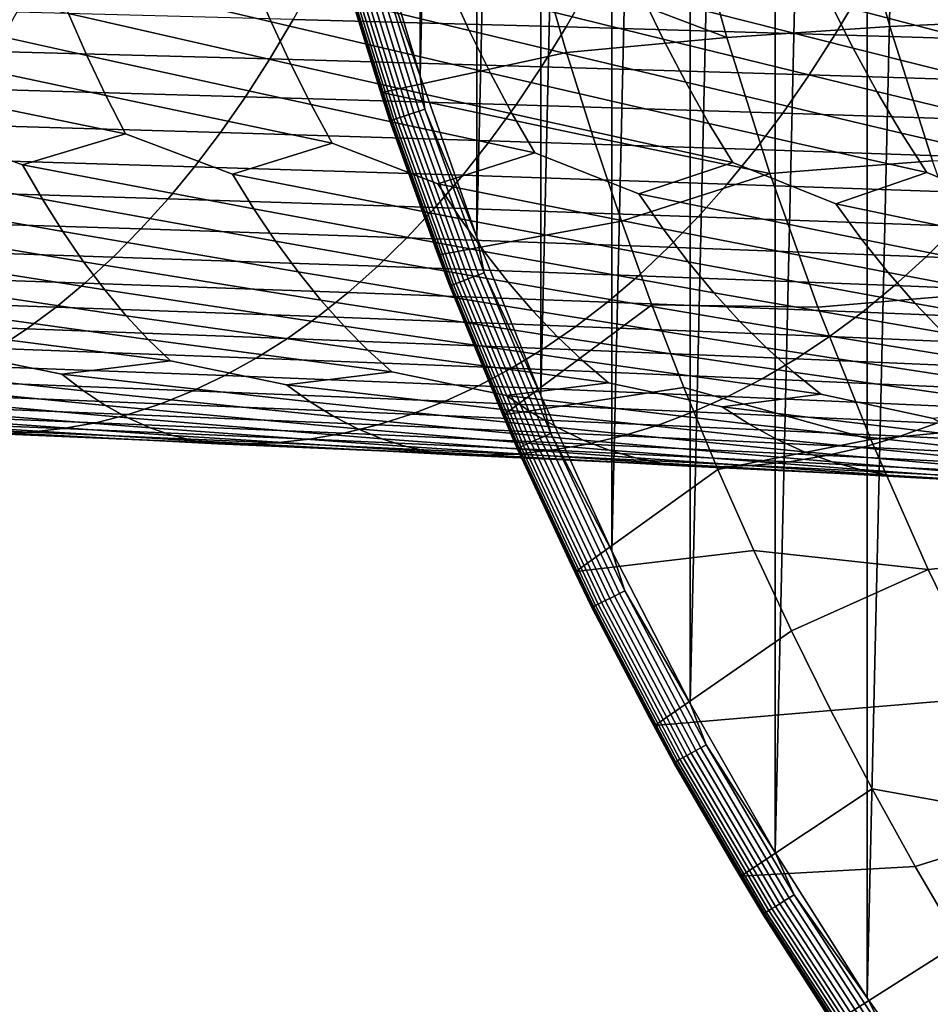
# Model space of a CAD drawing. Header units: metres. Extents: x -240 to 45, y -77 to 27.
# Tile 619 of 656: x -29.12 to -22.74, y -14.64 to -7.75. Entities that reach past the tile are written whole.
import ezdxf

# ---------------------------------------------------------------- set-up
doc = ezdxf.new("R2010")
doc.units = ezdxf.units.M
doc.layers.add('solid_102011X2', color=7, linetype='CONTINUOUS')

msp = doc.modelspace()

# ---------------------------------------------------------------- linework, layer by layer
at = {"layer": 'solid_102011X2'}
for points in [[(-23.185932, -14.595498), (-23.187206, 14.59363), (-22.49612, 15.583983)], [(-22.494719, -15.585827), (-23.185932, -14.595498), (-22.49612, 15.583983)], [(-23.829836, -13.577959), (-23.831001, 13.576034), (-23.187206, 14.59363)], [(-23.185932, -14.595498), (-23.829836, -13.577959), (-23.187206, 14.59363)], [(-24.425602, -12.535189), (-24.426693, 12.53317), (-23.831001, 13.576034)], [(-23.829836, -13.577959), (-24.425602, -12.535189), (-23.831001, 13.576034)], [(-24.972645, -11.468924), (-24.973673, 11.466785), (-24.426693, 12.53317)], [(-24.425602, -12.535189), (-24.972645, -11.468924), (-24.426693, 12.53317)], [(-25.470278, -10.380802), (-25.471231, 10.378536), (-24.973673, 11.466785)], [(-24.972645, -11.468924), (-25.470278, -10.380802), (-24.973673, 11.466785)], [(-25.917702, -9.272405), (-25.918556, 9.270028), (-25.471231, 10.378536)], [(-25.470278, -10.380802), (-25.917702, -9.272405), (-25.471231, 10.378536)], [(-26.31403, -8.145957), (-26.314775, 8.143556), (-25.918556, 9.270028)], [(-25.917702, -9.272405), (-26.31403, -8.145957), (-25.918556, 9.270028)], [(-26.31403, -8.145957), (-26.65851, -7.004326), (-26.314775, 8.143556)], [(-24.169434, -7.87566, 9.8256), (-24.436499, -6.915063, 9.885546), (-25.620743, -6.782533, 5.582689), (-25.462189, -7.38341, 5.548141)], [(-21.870066, -7.745353, 18.352743), (-22.13117, -6.800455, 18.41378), (-23.290596, -6.845491, 14.167689), (-23.027502, -7.796633, 14.107242)], [(-23.290596, -6.845491, 14.167689), (-24.436499, -6.915063, 9.885546), (-24.169434, -7.87566, 9.8256), (-23.027502, -7.796633, 14.107242)], [(-26.643032, -7.213474, 0.00292), (-26.65851, -7.004326), (-26.31403, -8.145957)], [(-29.017458, -7.082744, 343.443695), (-27.490795, -7.456687, 342.497528), (-27.357929, -7.765037, 342.779694), (-28.898746, -7.400489, 343.716125)], [(-26.942526, -7.09407, 0.337265), (-26.596615, -8.239532, 0.337265), (-26.582926, -8.25864, 0.37566), (-26.931639, -7.106063, 0.376527)], [(-26.891285, -7.284413, 0.294933), (-26.596615, -8.239532, 0.337265), (-26.942526, -7.09407, 0.337265)], [(-27.618288, -7.136548, 342.226807), (-26.112925, -7.514494, 341.243134), (-25.971035, -7.825218, 341.523407), (-27.490795, -7.456687, 342.497528)], [(-26.931639, -7.106063, 0.376527), (-26.582926, -8.25864, 0.37566), (-25.290306, -7.98005, 5.510688), (-25.462189, -7.38341, 5.548141)], [(-26.682894, -7.224864, 0.011772), (-26.321024, -8.389394, 0.011772), (-26.358742, -8.402085, 0.026379), (-26.721157, -7.235798, 0.026379)], [(-26.643032, -7.213474, 0.00292), (-26.281733, -8.376172, 0.00292), (-26.321024, -8.389394, 0.011772), (-26.682894, -7.224864, 0.011772)], [(-26.643032, -7.213474, 0.00292), (-26.31403, -8.145957), (-26.281733, -8.376172, 0.00292)], [(-26.249065, -7.191888, 340.974274), (-24.763971, -7.573843, 339.953339), (-24.613222, -7.88701, 340.231567), (-26.112925, -7.514494, 341.243134)], [(-26.88772, -7.283394, 0.252703), (-26.522928, -8.457332, 0.252703), (-26.526443, -8.458514, 0.294933), (-26.891285, -7.284413, 0.294933)], [(-26.891285, -7.284413, 0.294933), (-26.526443, -8.458514, 0.294933), (-26.596615, -8.239532, 0.337265)], [(-26.878466, -7.28075, 0.211418), (-26.513807, -8.454263, 0.211418), (-26.522928, -8.457332, 0.252703), (-26.88772, -7.283394, 0.252703)], [(-26.86371, -7.276533, 0.171901), (-26.499262, -8.449368, 0.171901), (-26.513807, -8.454263, 0.211418), (-26.878466, -7.28075, 0.211418)], [(-26.843744, -7.270828, 0.134942), (-26.479582, -8.442746, 0.134942), (-26.499262, -8.449368, 0.171901), (-26.86371, -7.276533, 0.171901)], [(-26.81897, -7.263749, 0.101279), (-26.45516, -8.434528, 0.101279), (-26.479582, -8.442746, 0.134942), (-26.843744, -7.270828, 0.134942)], [(-26.789881, -7.255437, 0.071584), (-26.426487, -8.42488, 0.071584), (-26.45516, -8.434528, 0.101279), (-26.81897, -7.263749, 0.101279)], [(-26.757059, -7.246058, 0.04645), (-26.394131, -8.413993, 0.04645), (-26.426487, -8.42488, 0.071584), (-26.789881, -7.255437, 0.071584)], [(-26.721157, -7.235798, 0.026379), (-26.358742, -8.402085, 0.026379), (-26.394131, -8.413993, 0.04645), (-26.757059, -7.246058, 0.04645)], [(-24.9086, -7.248699, 339.686401), (-23.443342, -7.634667, 338.628845), (-23.283876, -7.950342, 338.904938), (-24.763971, -7.573843, 339.953339)], [(-30.337965, -7.345967, 344.898621), (-28.775038, -7.706536, 344.000122), (-28.646557, -8.000411, 344.295197), (-30.223516, -7.649786, 345.184265)], [(-23.596325, -7.306917, 338.363983), (-22.151014, -7.696898, 337.270844), (-21.982958, -8.015144, 337.544678), (-23.443342, -7.634667, 338.628845)], [(-28.898746, -7.400489, 343.716125), (-27.357929, -7.765037, 342.779694), (-27.219925, -8.061119, 343.072937), (-28.775038, -7.706536, 344.000122)], [(-24.169434, -7.87566, 9.8256), (-25.462189, -7.38341, 5.548141), (-25.290306, -7.98005, 5.510688)], [(-27.490795, -7.456687, 342.497528), (-25.971035, -7.825218, 341.523407), (-25.823647, -8.123578, 341.814606), (-27.357929, -7.765037, 342.779694)], [(-27.04476, -7.45898, 361.332916), (-27.203213, -7.747744, 361.079895), (-25.293901, -7.800593, 359.90329), (-25.12818, -7.509861, 360.154175)], [(-25.12818, -7.509861, 360.154175), (-25.293901, -7.800593, 359.90329), (-23.411959, -7.855405, 358.682068), (-23.238867, -7.56263, 358.930664)], [(-26.112925, -7.514494, 341.243134), (-24.613222, -7.88701, 340.231567), (-24.456615, -8.187714, 340.52066), (-25.971035, -7.825218, 341.523407)], [(-24.763971, -7.573843, 339.953339), (-23.283876, -7.950342, 338.904938), (-23.1182, -8.253453, 339.191803), (-24.613222, -7.88701, 340.231567)], [(-23.238867, -7.56263, 358.930664), (-23.411959, -7.855405, 358.682068), (-21.559471, -7.912143, 357.416595), (-21.378948, -7.617255, 357.66272)], [(-23.443342, -7.634667, 338.628845), (-21.982958, -8.015144, 337.544678), (-21.80835, -8.320724, 337.829193), (-23.283876, -7.950342, 338.904938)], [(-30.223516, -7.649786, 345.184265), (-28.646557, -8.000411, 344.295197), (-28.513533, -8.281661, 344.600922), (-30.104658, -7.941526, 345.481049)], [(-29.137815, -7.696891, 362.211639), (-29.294773, -7.971868, 361.947174), (-27.367569, -8.024536, 360.817474), (-27.203213, -7.747744, 361.079895)], [(-28.775038, -7.706536, 344.000122), (-27.219925, -8.061119, 343.072937), (-27.07703, -8.344479, 343.376709), (-28.646557, -8.000411, 344.295197)], [(-27.203213, -7.747744, 361.079895), (-27.367569, -8.024536, 360.817474), (-25.465797, -8.079272, 359.643066), (-25.293901, -7.800593, 359.90329)], [(-27.357929, -7.765037, 342.779694), (-25.823647, -8.123578, 341.814606), (-25.671017, -8.409113, 342.116333), (-27.219925, -8.061119, 343.072937)], [(-21.575144, -8.679663, 18.283802), (-21.870066, -7.745353, 18.352743), (-23.027502, -7.796633, 14.107242), (-22.730328, -8.737111, 14.038965)], [(-25.971035, -7.825218, 341.523407), (-24.456615, -8.187714, 340.52066), (-24.294422, -8.47549, 340.82019), (-25.823647, -8.123578, 341.814606)], [(-25.293901, -7.800593, 359.90329), (-25.465797, -8.079272, 359.643066), (-23.591497, -8.136041, 358.424255), (-23.411959, -7.855405, 358.682068)], [(-23.027502, -7.796633, 14.107242), (-24.169434, -7.87566, 9.8256), (-23.867777, -8.825402, 9.75789), (-22.730328, -8.737111, 14.038965)], [(-23.867777, -8.825402, 9.75789), (-24.169434, -7.87566, 9.8256), (-25.290306, -7.98005, 5.510688), (-25.10503, -8.572639, 5.470317)], [(-24.613222, -7.88701, 340.231567), (-23.1182, -8.253453, 339.191803), (-22.946602, -8.543532, 339.489014), (-24.456615, -8.187714, 340.52066)], [(-23.411959, -7.855405, 358.682068), (-23.591497, -8.136041, 358.424255), (-21.746716, -8.194806, 357.161316), (-21.559471, -7.912143, 357.416595)], [(-30.104658, -7.941526, 345.481049), (-28.513533, -8.281661, 344.600922), (-28.376223, -8.549868, 344.91684), (-29.981607, -8.220737, 345.788544)], [(-29.294773, -7.971868, 361.947174), (-29.457111, -8.234537, 361.673676), (-27.53756, -8.288939, 360.546051), (-27.367569, -8.024536, 360.817474)], [(-26.582926, -8.25864, 0.37566), (-25.10503, -8.572639, 5.470317), (-25.290306, -7.98005, 5.510688)], [(-23.283876, -7.950342, 338.904938), (-21.80835, -8.320724, 337.829193), (-21.627485, -8.613165, 338.123962), (-23.1182, -8.253453, 339.191803)], [(-28.646557, -8.000411, 344.295197), (-27.07703, -8.344479, 343.376709), (-26.929512, -8.614693, 343.690613), (-28.513533, -8.281661, 344.600922)], [(-27.367569, -8.024536, 360.817474), (-27.53756, -8.288939, 360.546051), (-25.643585, -8.345478, 359.373932), (-25.465797, -8.079272, 359.643066)], [(-27.219925, -8.061119, 343.072937), (-25.671017, -8.409113, 342.116333), (-25.513432, -8.6814, 342.42807), (-27.07703, -8.344479, 343.376709)], [(-25.823647, -8.123578, 341.814606), (-24.294422, -8.47549, 340.82019), (-24.126945, -8.749912, 341.129639), (-25.671017, -8.409113, 342.116333)], [(-25.465797, -8.079272, 359.643066), (-25.643585, -8.345478, 359.373932), (-23.777189, -8.404116, 358.157562), (-23.591497, -8.136041, 358.424255)], [(-26.281733, -8.376172, 0.00292), (-26.31403, -8.145957), (-25.917702, -9.272405)], [(-24.456615, -8.187714, 340.52066), (-22.946602, -8.543532, 339.489014), (-22.769394, -8.820149, 339.796082), (-24.294422, -8.47549, 340.82019)], [(-23.591497, -8.136041, 358.424255), (-23.777189, -8.404116, 358.157562), (-21.940382, -8.464816, 356.897278), (-21.746716, -8.194806, 357.161316)], [(-29.981607, -8.220737, 345.788544), (-28.376223, -8.549868, 344.91684), (-29.09642, -8.76676, 345.939362), (-29.854603, -8.487003, 346.106262)], [(-29.457111, -8.234537, 361.673676), (-29.624596, -8.484488, 361.391479), (-27.712938, -8.540539, 360.266052), (-27.53756, -8.288939, 360.546051)], [(-26.596615, -8.239532, 0.337265), (-26.199696, -9.36826, 0.337265), (-26.18194, -9.395483, 0.374626), (-26.582926, -8.25864, 0.37566)], [(-26.526443, -8.458514, 0.294933), (-26.199696, -9.36826, 0.337265), (-26.596615, -8.239532, 0.337265)], [(-26.582926, -8.25864, 0.37566), (-26.18194, -9.395483, 0.374626), (-24.906425, -9.160857, 5.427042), (-25.10503, -8.572639, 5.470317)], [(-23.1182, -8.253453, 339.191803), (-21.627485, -8.613165, 338.123962), (-21.440693, -8.892034, 338.428528), (-22.946602, -8.543532, 339.489014)], [(-28.513533, -8.281661, 344.600922), (-26.929512, -8.614693, 343.690613), (-27.628483, -8.831972, 344.738922), (-28.376223, -8.549868, 344.91684)], [(-27.53756, -8.288939, 360.546051), (-27.712938, -8.540539, 360.266052), (-25.827009, -8.598793, 359.096283), (-25.643585, -8.345478, 359.373932)], [(-27.07703, -8.344479, 343.376709), (-25.513432, -8.6814, 342.42807), (-26.191572, -8.899156, 343.502106), (-26.929512, -8.614693, 343.690613)], [(-26.358742, -8.402085, 0.026379), (-25.94297, -9.550392, 0.026379), (-25.977776, -9.56392, 0.04645), (-26.394131, -8.413993, 0.04645)], [(-26.321024, -8.389394, 0.011772), (-25.905878, -9.535975, 0.011772), (-25.94297, -9.550392, 0.026379), (-26.358742, -8.402085, 0.026379)], [(-26.281733, -8.376172, 0.00292), (-25.867235, -9.520956, 0.00292), (-25.905878, -9.535975, 0.011772), (-26.321024, -8.389394, 0.011772)], [(-26.281733, -8.376172, 0.00292), (-25.917702, -9.272405), (-25.867235, -9.520956, 0.00292)], [(-25.643585, -8.345478, 359.373932), (-25.827009, -8.598793, 359.096283), (-23.968767, -8.659209, 357.882477), (-23.777189, -8.404116, 358.157562)], [(-23.777189, -8.404116, 358.157562), (-23.968767, -8.659209, 357.882477), (-22.140182, -8.721751, 356.624908), (-21.940382, -8.464816, 356.897278)], [(-26.522928, -8.457332, 0.252703), (-26.104441, -9.613152, 0.252703), (-26.107897, -9.614495, 0.294933), (-26.526443, -8.458514, 0.294933)], [(-26.526443, -8.458514, 0.294933), (-26.107897, -9.614495, 0.294933), (-26.199696, -9.36826, 0.337265)], [(-26.513807, -8.454263, 0.211418), (-26.09547, -9.609665, 0.211418), (-26.104441, -9.613152, 0.252703), (-26.522928, -8.457332, 0.252703)], [(-26.499262, -8.449368, 0.171901), (-26.081163, -9.604105, 0.171901), (-26.09547, -9.609665, 0.211418), (-26.513807, -8.454263, 0.211418)], [(-26.479582, -8.442746, 0.134942), (-26.06181, -9.596582, 0.134942), (-26.081163, -9.604105, 0.171901), (-26.499262, -8.449368, 0.171901)], [(-26.45516, -8.434528, 0.101279), (-26.037794, -9.587248, 0.101279), (-26.06181, -9.596582, 0.134942), (-26.479582, -8.442746, 0.134942)], [(-26.426487, -8.42488, 0.071584), (-26.009594, -9.576287, 0.071584), (-26.037794, -9.587248, 0.101279), (-26.45516, -8.434528, 0.101279)], [(-26.394131, -8.413993, 0.04645), (-25.977776, -9.56392, 0.04645), (-26.009594, -9.576287, 0.071584), (-26.426487, -8.42488, 0.071584)], [(-25.671017, -8.409113, 342.116333), (-24.126945, -8.749912, 341.129639), (-24.784706, -8.968231, 342.22937), (-25.513432, -8.6814, 342.42807)], [(-29.854603, -8.487003, 346.106262), (-29.09642, -8.76676, 345.939362), (-28.957891, -9.006642, 346.275452), (-30.596312, -8.703597, 347.102966)], [(-29.624596, -8.484488, 361.391479), (-29.796965, -8.721327, 361.101105), (-27.893433, -8.778942, 359.977875), (-27.712938, -8.540539, 360.266052)], [(-27.712938, -8.540539, 360.266052), (-27.893433, -8.778942, 359.977875), (-26.015781, -8.83882, 358.810547), (-25.827009, -8.598793, 359.096283)], [(-24.294422, -8.47549, 340.82019), (-22.769394, -8.820149, 339.796082), (-23.406948, -9.039119, 340.921234), (-24.126945, -8.749912, 341.129639)], [(-22.946602, -8.543532, 339.489014), (-21.440693, -8.892034, 338.428528), (-22.05792, -9.111739, 339.578644), (-22.769394, -8.820149, 339.796082)], [(-28.376223, -8.549868, 344.91684), (-27.628483, -8.831972, 344.738922), (-27.479113, -9.073605, 345.072998), (-29.09642, -8.76676, 345.939362)], [(-25.827009, -8.598793, 359.096283), (-26.015781, -8.83882, 358.810547), (-24.165932, -8.900923, 357.599365), (-23.968767, -8.659209, 357.882477)], [(-23.867777, -8.825402, 9.75789), (-25.10503, -8.572639, 5.470317), (-24.906425, -9.160857, 5.427042)], [(-26.929512, -8.614693, 343.690613), (-26.191572, -8.899156, 343.502106), (-26.031475, -9.142599, 343.833984), (-27.628483, -8.831972, 344.738922)], [(-25.513432, -8.6814, 342.42807), (-24.784706, -8.968231, 342.22937), (-24.614035, -9.213544, 342.558929), (-26.191572, -8.899156, 343.502106)], [(-23.968767, -8.659209, 357.882477), (-24.165932, -8.900923, 357.599365), (-22.345812, -8.965209, 356.344574), (-22.140182, -8.721751, 356.624908)], [(-30.596312, -8.703597, 347.102966), (-28.957891, -9.006642, 346.275452), (-28.815886, -9.232399, 346.620087), (-30.468683, -8.941792, 347.440826)], [(-29.796965, -8.721327, 361.101105), (-29.973953, -8.944701, 360.802948), (-28.078762, -9.00379, 359.682007), (-27.893433, -8.778942, 359.977875)], [(-24.126945, -8.749912, 341.129639), (-23.406948, -9.039119, 340.921234), (-23.225885, -9.286357, 341.248352), (-24.784706, -8.968231, 342.22937)], [(-22.730328, -8.737111, 14.038965), (-23.867777, -8.825402, 9.75789), (-23.531857, -9.762967, 9.682488), (-22.399393, -9.665625, 13.962932)], [(-29.09642, -8.76676, 345.939362), (-27.479113, -9.073605, 345.072998), (-27.325985, -9.301004, 345.415588), (-28.957891, -9.006642, 346.275452)], [(-27.893433, -8.778942, 359.977875), (-28.078762, -9.00379, 359.682007), (-26.209612, -9.065201, 358.517151), (-26.015781, -8.83882, 358.810547)], [(-27.628483, -8.831972, 344.738922), (-26.031475, -9.142599, 343.833984), (-25.867338, -9.371699, 344.174347), (-27.479113, -9.073605, 345.072998)], [(-26.015781, -8.83882, 358.810547), (-26.209612, -9.065201, 358.517151), (-24.36838, -9.128892, 357.308685), (-24.165932, -8.900923, 357.599365)], [(-23.531857, -9.762967, 9.682488), (-23.867777, -8.825402, 9.75789), (-24.906425, -9.160857, 5.427042), (-24.694525, -9.74449, 5.380869)], [(-22.769394, -8.820149, 339.796082), (-22.05792, -9.111739, 339.578644), (-21.866631, -9.360956, 339.903168), (-23.406948, -9.039119, 340.921234)], [(-30.468683, -8.941792, 347.440826), (-28.815886, -9.232399, 346.620087), (-28.670647, -9.443688, 346.972748), (-30.337849, -9.165966, 347.787292)], [(-29.973953, -8.944701, 360.802948), (-30.155281, -9.154259, 360.497498), (-28.268637, -9.21473, 359.378906), (-28.078762, -9.00379, 359.682007)], [(-26.191572, -8.899156, 343.502106), (-24.614035, -9.213544, 342.558929), (-24.439041, -9.4444, 342.896881), (-26.031475, -9.142599, 343.833984)], [(-24.165932, -8.900923, 357.599365), (-24.36838, -9.128892, 357.308685), (-22.55695, -9.194824, 356.056793), (-22.345812, -8.965209, 356.344574)], [(-28.957891, -9.006642, 346.275452), (-27.325985, -9.301004, 345.415588), (-27.169365, -9.513825, 345.766174), (-28.815886, -9.232399, 346.620087)], [(-28.078762, -9.00379, 359.682007), (-28.268637, -9.21473, 359.378906), (-26.408195, -9.277578, 358.216614), (-26.209612, -9.065201, 358.517151)], [(-24.784706, -8.968231, 342.22937), (-23.225885, -9.286357, 341.248352), (-23.040226, -9.519023, 341.583771), (-24.614035, -9.213544, 342.558929)], [(-27.479113, -9.073605, 345.072998), (-25.867338, -9.371699, 344.174347), (-25.699444, -9.586108, 344.522614), (-27.325985, -9.301004, 345.415588)], [(-26.209612, -9.065201, 358.517151), (-26.408195, -9.277578, 358.216614), (-24.57579, -9.34276, 357.010864), (-24.36838, -9.128892, 357.308685)], [(-23.406948, -9.039119, 340.921234), (-21.866631, -9.360956, 339.903168), (-21.670469, -9.595483, 340.235962), (-23.225885, -9.286357, 341.248352)], [(-30.155281, -9.154259, 360.497498), (-30.340673, -9.349671, 360.185211), (-28.462767, -9.411432, 359.069), (-28.268637, -9.21473, 359.378906)], [(-25.729364, -10.51418, 0.373455), (-24.694525, -9.74449, 5.380869), (-24.906425, -9.160857, 5.427042), (-26.18194, -9.395483, 0.374626)], [(-26.031475, -9.142599, 343.833984), (-24.439041, -9.4444, 342.896881), (-24.260027, -9.660449, 343.242706), (-25.867338, -9.371699, 344.174347)], [(-24.36838, -9.128892, 357.308685), (-24.57579, -9.34276, 357.010864), (-22.773262, -9.410236, 355.761932), (-22.55695, -9.194824, 356.056793)], [(-30.337849, -9.165966, 347.787292), (-28.670647, -9.443688, 346.972748), (-28.522427, -9.640194, 347.332886), (-30.204039, -9.375779, 348.141815)], [(-28.815886, -9.232399, 346.620087), (-27.169365, -9.513825, 345.766174), (-27.009518, -9.711751, 346.124176), (-28.670647, -9.443688, 346.972748)], [(-28.268637, -9.21473, 359.378906), (-28.462767, -9.411432, 359.069), (-26.611231, -9.475619, 357.909332), (-26.408195, -9.277578, 358.216614)], [(-24.614035, -9.213544, 342.558929), (-23.040226, -9.519023, 341.583771), (-22.850279, -9.736764, 341.927002), (-24.439041, -9.4444, 342.896881)], [(-22.55695, -9.194824, 356.056793), (-22.773262, -9.410236, 355.761932), (-21.002239, -9.479958, 354.470245), (-20.776991, -9.26295, 354.761993)], [(-27.325985, -9.301004, 345.415588), (-25.699444, -9.586108, 344.522614), (-25.528076, -9.785506, 344.878265), (-27.169365, -9.513825, 345.766174)], [(-26.408195, -9.277578, 358.216614), (-26.611231, -9.475619, 357.909332), (-24.787851, -9.542192, 356.70639), (-24.57579, -9.34276, 357.010864)], [(-25.867235, -9.520956, 0.00292), (-25.917702, -9.272405), (-25.470278, -10.380802)], [(-23.225885, -9.286357, 341.248352), (-21.670469, -9.595483, 340.235962), (-21.469763, -9.814964, 340.576447), (-23.040226, -9.519023, 341.583771)], [(-30.340673, -9.349671, 360.185211), (-30.529848, -9.530646, 359.866577), (-28.660856, -9.593601, 358.752808), (-28.462767, -9.411432, 359.069)], [(-26.107897, -9.614495, 0.294933), (-25.752504, -10.478024, 0.337265), (-26.18194, -9.395483, 0.374626), (-26.199696, -9.36826, 0.337265)], [(-24.57579, -9.34276, 357.010864), (-24.787851, -9.542192, 356.70639), (-22.994425, -9.611107, 355.46048), (-22.773262, -9.410236, 355.761932)], [(-30.204039, -9.375779, 348.141815), (-28.522427, -9.640194, 347.332886), (-28.371469, -9.82164, 347.699921), (-30.067482, -9.570919, 348.503876)], [(-28.462767, -9.411432, 359.069), (-28.660856, -9.593601, 358.752808), (-26.818405, -9.65903, 357.595795), (-26.611231, -9.475619, 357.909332)], [(-25.752504, -10.478024, 0.337265), (-25.729364, -10.51418, 0.373455), (-26.18194, -9.395483, 0.374626)], [(-25.867338, -9.371699, 344.174347), (-24.260027, -9.660449, 343.242706), (-24.077291, -9.86137, 343.595856), (-25.699444, -9.586108, 344.522614)], [(-22.773262, -9.410236, 355.761932), (-22.994425, -9.611107, 355.46048), (-21.232534, -9.682316, 354.171997), (-21.002239, -9.479958, 354.470245)], [(-28.670647, -9.443688, 346.972748), (-27.009518, -9.711751, 346.124176), (-26.84671, -9.894503, 346.489044), (-28.522427, -9.640194, 347.332886)], [(-26.611231, -9.475619, 357.909332), (-26.818405, -9.65903, 357.595795), (-25.004234, -9.72689, 356.395752), (-24.787851, -9.542192, 356.70639)], [(-24.439041, -9.4444, 342.896881), (-22.850279, -9.736764, 341.927002), (-22.656363, -9.939255, 342.277496), (-24.260027, -9.660449, 343.242706)], [(-30.529848, -9.530646, 359.866577), (-30.722511, -9.696899, 359.542084), (-28.8626, -9.76095, 358.430786), (-28.660856, -9.593601, 358.752808)], [(-30.067482, -9.570919, 348.503876), (-28.371469, -9.82164, 347.699921), (-28.218128, -9.987748, 348.073364), (-29.928408, -9.751108, 348.872833)], [(-27.169365, -9.513825, 345.766174), (-25.528076, -9.785506, 344.878265), (-25.353521, -9.969612, 345.240753), (-27.009518, -9.711751, 346.124176)], [(-26.009594, -9.576287, 0.071584), (-25.540026, -10.707262, 0.071584), (-25.567694, -10.719506, 0.101279), (-26.037794, -9.587248, 0.101279)], [(-25.977776, -9.56392, 0.04645), (-25.508808, -10.693446, 0.04645), (-25.540026, -10.707262, 0.071584), (-26.009594, -9.576287, 0.071584)], [(-25.94297, -9.550392, 0.026379), (-25.474661, -10.678334, 0.026379), (-25.508808, -10.693446, 0.04645), (-25.977776, -9.56392, 0.04645)], [(-25.905878, -9.535975, 0.011772), (-25.438269, -10.662229, 0.011772), (-25.474661, -10.678334, 0.026379), (-25.94297, -9.550392, 0.026379)], [(-25.867235, -9.520956, 0.00292), (-25.400356, -10.64545, 0.00292), (-25.438269, -10.662229, 0.011772), (-25.905878, -9.535975, 0.011772)], [(-25.867235, -9.520956, 0.00292), (-25.470278, -10.380802), (-25.400356, -10.64545, 0.00292)], [(-24.787851, -9.542192, 356.70639), (-25.004234, -9.72689, 356.395752), (-23.220097, -9.797137, 355.152893), (-22.994425, -9.611107, 355.46048)], [(-23.040226, -9.519023, 341.583771), (-21.469763, -9.814964, 340.576447), (-21.264847, -10.019073, 340.924164), (-22.850279, -9.736764, 341.927002)], [(-28.660856, -9.593601, 358.752808), (-28.8626, -9.76095, 358.430786), (-27.0294, -9.827518, 357.276489), (-26.818405, -9.65903, 357.595795)], [(-28.522427, -9.640194, 347.332886), (-26.84671, -9.894503, 346.489044), (-26.681307, -10.061801, 346.86026), (-28.371469, -9.82164, 347.699921)], [(-26.104441, -9.613152, 0.252703), (-25.633081, -10.748444, 0.252703), (-25.636473, -10.749945, 0.294933), (-26.107897, -9.614495, 0.294933)], [(-26.107897, -9.614495, 0.294933), (-25.636473, -10.749945, 0.294933), (-25.752504, -10.478024, 0.337265)], [(-26.09547, -9.609665, 0.211418), (-25.624281, -10.744549, 0.211418), (-25.633081, -10.748444, 0.252703), (-26.104441, -9.613152, 0.252703)], [(-26.081163, -9.604105, 0.171901), (-25.610245, -10.738338, 0.171901), (-25.624281, -10.744549, 0.211418), (-26.09547, -9.609665, 0.211418)], [(-26.06181, -9.596582, 0.134942), (-25.591257, -10.729934, 0.134942), (-25.610245, -10.738338, 0.171901), (-26.081163, -9.604105, 0.171901)], [(-26.037794, -9.587248, 0.101279), (-25.567694, -10.719506, 0.101279), (-25.591257, -10.729934, 0.134942), (-26.06181, -9.596582, 0.134942)], [(-25.699444, -9.586108, 344.522614), (-24.077291, -9.86137, 343.595856), (-23.891136, -10.046879, 343.95575), (-25.528076, -9.785506, 344.878265)], [(-22.994425, -9.611107, 355.46048), (-23.220097, -9.797137, 355.152893), (-21.467524, -9.869723, 353.867676), (-21.232534, -9.682316, 354.171997)], [(-30.722511, -9.696899, 359.542084), (-30.918364, -9.848168, 359.21225), (-29.067682, -9.913217, 358.103485), (-28.8626, -9.76095, 358.430786)], [(-26.818405, -9.65903, 357.595795), (-27.0294, -9.827518, 357.276489), (-25.224607, -9.896561, 356.079407), (-25.004234, -9.72689, 356.395752)], [(-27.009518, -9.711751, 346.124176), (-25.353521, -9.969612, 345.240753), (-25.176157, -10.138146, 345.609558), (-26.84671, -9.894503, 346.489044)], [(-24.260027, -9.660449, 343.242706), (-22.656363, -9.939255, 342.277496), (-22.458799, -10.126212, 342.634705), (-24.077291, -9.86137, 343.595856)], [(-22.399393, -9.665625, 13.962932), (-23.531857, -9.762967, 9.682488), (-23.162184, -10.687095, 9.599511), (-22.035192, -10.580931, 13.879255)], [(-29.928408, -9.751108, 348.872833), (-28.218128, -9.987748, 348.073364), (-28.062473, -10.138286, 348.452484), (-29.787149, -9.916074, 349.24823)], [(-28.8626, -9.76095, 358.430786), (-29.067682, -9.913217, 358.103485), (-27.243887, -9.980822, 356.951935), (-27.0294, -9.827518, 357.276489)], [(-25.729364, -10.51418, 0.373455), (-24.469418, -10.323306, 5.331819), (-24.694525, -9.74449, 5.380869)], [(-25.004234, -9.72689, 356.395752), (-25.224607, -9.896561, 356.079407), (-23.449926, -9.968033, 354.839691), (-23.220097, -9.797137, 355.152893)], [(-23.162184, -10.687095, 9.599511), (-23.531857, -9.762967, 9.682488), (-24.694525, -9.74449, 5.380869), (-24.469418, -10.323306, 5.331819)], [(-22.850279, -9.736764, 341.927002), (-21.264847, -10.019073, 340.924164), (-21.056057, -10.207521, 341.278534), (-22.656363, -9.939255, 342.277496)], [(-30.918364, -9.848168, 359.21225), (-31.1171, -9.98423, 358.877533), (-29.275785, -10.050175, 357.771332), (-29.067682, -9.913217, 358.103485)], [(-28.371469, -9.82164, 347.699921), (-26.681307, -10.061801, 346.86026), (-26.513407, -10.213411, 347.237152), (-28.218128, -9.987748, 348.073364)], [(-27.0294, -9.827518, 357.276489), (-27.243887, -9.980822, 356.951935), (-25.448629, -10.050939, 355.757812), (-25.224607, -9.896561, 356.079407)], [(-25.528076, -9.785506, 344.878265), (-23.891136, -10.046879, 343.95575), (-23.701958, -10.216693, 344.32193), (-25.353521, -9.969612, 345.240753)], [(-23.220097, -9.797137, 355.152893), (-23.449926, -9.968033, 354.839691), (-21.706846, -10.041883, 353.55777), (-21.467524, -9.869723, 353.867676)], [(-29.787149, -9.916074, 349.24823), (-28.062473, -10.138286, 348.452484), (-28.822195, -10.230186, 349.522949), (-29.643755, -10.065582, 349.629364)], [(-29.067682, -9.913217, 358.103485), (-29.275785, -10.050175, 357.771332), (-27.461535, -10.118712, 356.62262), (-27.243887, -9.980822, 356.951935)], [(-26.84671, -9.894503, 346.489044), (-25.176157, -10.138146, 345.609558), (-24.996107, -10.290872, 345.983948), (-26.681307, -10.061801, 346.86026)], [(-25.224607, -9.896561, 356.079407), (-25.448629, -10.050939, 355.757812), (-23.683563, -10.123525, 354.521271), (-23.449926, -9.968033, 354.839691)], [(-24.077291, -9.86137, 343.595856), (-22.458799, -10.126212, 342.634705), (-22.257996, -10.297349, 342.998138), (-23.891136, -10.046879, 343.95575)], [(-28.218128, -9.987748, 348.073364), (-26.513407, -10.213411, 347.237152), (-27.250216, -10.304455, 348.334015), (-28.062473, -10.138286, 348.452484)], [(-27.243887, -9.980822, 356.951935), (-27.461535, -10.118712, 356.62262), (-25.675949, -10.189796, 355.431519), (-25.448629, -10.050939, 355.757812)], [(-25.353521, -9.969612, 345.240753), (-23.701958, -10.216693, 344.32193), (-23.509901, -10.370575, 344.693665), (-25.176157, -10.138146, 345.609558)], [(-23.449926, -9.968033, 354.839691), (-23.683563, -10.123525, 354.521271), (-21.950129, -10.198526, 353.242737), (-21.706846, -10.041883, 353.55777)], [(-29.275785, -10.050175, 357.771332), (-29.486593, -10.171607, 357.434906), (-27.682009, -10.240971, 356.289032), (-27.461535, -10.118712, 356.62262)], [(-25.448629, -10.050939, 355.757812), (-25.675949, -10.189796, 355.431519), (-23.920639, -10.263384, 354.198212), (-23.683563, -10.123525, 354.521271)], [(-23.891136, -10.046879, 343.95575), (-22.257996, -10.297349, 342.998138), (-22.054123, -10.452426, 343.367065), (-23.701958, -10.216693, 344.32193)], [(-29.643755, -10.065582, 349.629364), (-28.822195, -10.230186, 349.522949), (-28.669903, -10.348512, 349.912811), (-30.425798, -10.158383, 350.673492)], [(-27.461535, -10.118712, 356.62262), (-27.682009, -10.240971, 356.289032), (-25.906223, -10.312913, 355.100983), (-25.675949, -10.189796, 355.431519)], [(-26.681307, -10.061801, 346.86026), (-24.996107, -10.290872, 345.983948), (-25.71007, -10.381127, 347.106964), (-26.513407, -10.213411, 347.237152)], [(-23.683563, -10.123525, 354.521271), (-23.920639, -10.263384, 354.198212), (-22.196993, -10.339422, 352.923065), (-21.950129, -10.198526, 353.242737)], [(-30.425798, -10.158383, 350.673492), (-28.669903, -10.348512, 349.912811), (-28.516111, -10.450767, 350.30658), (-30.28595, -10.275935, 351.065247)], [(-29.486593, -10.171607, 357.434906), (-29.699778, -10.277321, 357.094696), (-27.90497, -10.347404, 355.951691), (-27.682009, -10.240971, 356.289032)], [(-28.062473, -10.138286, 348.452484), (-27.250216, -10.304455, 348.334015), (-27.085423, -10.42359, 348.721741), (-28.822195, -10.230186, 349.522949)], [(-25.675949, -10.189796, 355.431519), (-25.906223, -10.312913, 355.100983), (-24.160795, -10.387387, 353.870972), (-23.920639, -10.263384, 354.198212)], [(-25.176157, -10.138146, 345.609558), (-23.509901, -10.370575, 344.693665), (-24.201199, -10.460111, 345.84256), (-24.996107, -10.290872, 345.983948)], [(-28.822195, -10.230186, 349.522949), (-27.085423, -10.42359, 348.721741), (-26.919012, -10.526535, 349.113373), (-28.669903, -10.348512, 349.912811)], [(-27.682009, -10.240971, 356.289032), (-27.90497, -10.347404, 355.951691), (-26.139093, -10.420092, 354.766754), (-25.906223, -10.312913, 355.100983)], [(-26.513407, -10.213411, 347.237152), (-25.71007, -10.381127, 347.106964), (-25.532818, -10.501106, 347.49231), (-27.250216, -10.304455, 348.334015)], [(-23.920639, -10.263384, 354.198212), (-24.160795, -10.387387, 353.870972), (-22.447063, -10.464343, 352.599304), (-22.196993, -10.339422, 352.923065)], [(-23.701958, -10.216693, 344.32193), (-22.054123, -10.452426, 343.367065), (-22.722986, -10.541313, 344.541565), (-23.509901, -10.370575, 344.693665)], [(-30.28595, -10.275935, 351.065247), (-28.516111, -10.450767, 350.30658), (-28.361025, -10.536824, 350.703552), (-30.144711, -10.377531, 351.460876)], [(-29.699778, -10.277321, 357.094696), (-29.915014, -10.367164, 356.751251), (-28.130075, -10.437858, 355.611145), (-27.90497, -10.347404, 355.951691)], [(-27.250216, -10.304455, 348.334015), (-25.532818, -10.501106, 347.49231), (-25.353821, -10.604774, 347.8815), (-27.085423, -10.42359, 348.721741)], [(-25.906223, -10.312913, 355.100983), (-26.139093, -10.420092, 354.766754), (-24.403658, -10.495339, 353.540039), (-24.160795, -10.387387, 353.870972)], [(-25.226128, -11.61278, 0.37219), (-24.231253, -10.896974, 5.279923), (-24.469418, -10.323306, 5.331819), (-25.729364, -10.51418, 0.373455)], [(-24.996107, -10.290872, 345.983948), (-24.201199, -10.460111, 345.84256), (-24.011593, -10.58097, 346.225281), (-25.71007, -10.381127, 347.106964)], [(-23.162184, -10.687095, 9.599511), (-24.469418, -10.323306, 5.331819), (-24.231253, -10.896974, 5.279923)], [(-30.144711, -10.377531, 351.460876), (-28.361025, -10.536824, 350.703552), (-28.204798, -10.606564, 351.103119), (-30.002266, -10.463043, 351.859772)], [(-29.915014, -10.367164, 356.751251), (-30.131966, -10.440989, 356.40509), (-28.356974, -10.512185, 355.267883), (-28.130075, -10.437858, 355.611145)], [(-28.669903, -10.348512, 349.912811), (-26.919012, -10.526535, 349.113373), (-26.751207, -10.613165, 349.508179), (-28.516111, -10.450767, 350.30658)], [(-27.90497, -10.347404, 355.951691), (-28.130075, -10.437858, 355.611145), (-26.374203, -10.51118, 354.429321), (-26.139093, -10.420092, 354.766754)], [(-25.71007, -10.381127, 347.106964), (-24.011593, -10.58097, 346.225281), (-23.820112, -10.685392, 346.611847), (-25.532818, -10.501106, 347.49231)], [(-25.400356, -10.64545, 0.00292), (-25.470278, -10.380802), (-24.972645, -11.468924)], [(-24.160795, -10.387387, 353.870972), (-24.403658, -10.495339, 353.540039), (-22.699955, -10.573093, 352.271881), (-22.447063, -10.464343, 352.599304)], [(-23.509901, -10.370575, 344.693665), (-22.722986, -10.541313, 344.541565), (-22.521181, -10.663085, 344.921509), (-24.201199, -10.460111, 345.84256)], [(-30.131966, -10.440989, 356.40509), (-30.350294, -10.49868, 356.056732), (-28.585316, -10.570267, 354.922455), (-28.356974, -10.512185, 355.267883)], [(-30.002266, -10.463043, 351.859772), (-28.204798, -10.606564, 351.103119), (-28.047705, -10.659894, 351.504639), (-29.858747, -10.532353, 352.261261)], [(-28.516111, -10.450767, 350.30658), (-26.751207, -10.613165, 349.508179), (-26.582188, -10.683357, 349.905579), (-28.361025, -10.536824, 350.703552)], [(-28.130075, -10.437858, 355.611145), (-28.356974, -10.512185, 355.267883), (-26.611185, -10.586027, 354.089233), (-26.374203, -10.51118, 354.429321)], [(-27.085423, -10.42359, 348.721741), (-25.353821, -10.604774, 347.8815), (-25.173326, -10.692004, 348.273926), (-26.919012, -10.526535, 349.113373)], [(-26.139093, -10.420092, 354.766754), (-26.374203, -10.51118, 354.429321), (-24.648857, -10.587084, 353.205963), (-24.403658, -10.495339, 353.540039)], [(-24.201199, -10.460111, 345.84256), (-22.521181, -10.663085, 344.921509), (-22.317368, -10.768292, 345.305237), (-24.011593, -10.58097, 346.225281)], [(-30.569672, -10.540158, 355.706726), (-30.789757, -10.56535, 355.355621), (-29.044928, -10.637387, 354.227264), (-28.814751, -10.612026, 354.575409)], [(-30.350294, -10.49868, 356.056732), (-30.569672, -10.540158, 355.706726), (-28.814751, -10.612026, 354.575409), (-28.585316, -10.570267, 354.922455)], [(-29.858747, -10.532353, 352.261261), (-28.047705, -10.659894, 351.504639), (-27.889996, -10.696762, 351.907532), (-29.714413, -10.585369, 352.664703)], [(-28.356974, -10.512185, 355.267883), (-28.585316, -10.570267, 354.922455), (-26.849674, -10.644516, 353.746979), (-26.611185, -10.586027, 354.089233)], [(-28.361025, -10.536824, 350.703552), (-26.582188, -10.683357, 349.905579), (-26.412251, -10.737021, 350.304932), (-28.204798, -10.606564, 351.103119)], [(-26.919012, -10.526535, 349.113373), (-25.173326, -10.692004, 348.273926), (-24.991533, -10.762674, 348.668854), (-26.751207, -10.613165, 349.508179)], [(-26.374203, -10.51118, 354.429321), (-26.611185, -10.586027, 354.089233), (-24.896008, -10.662471, 352.869232), (-24.648857, -10.587084, 353.205963)], [(-25.636473, -10.749945, 0.294933), (-25.256048, -11.566681, 0.337265), (-25.729364, -10.51418, 0.373455), (-25.752504, -10.478024, 0.337265)], [(-25.256048, -11.566681, 0.337265), (-25.226128, -11.61278, 0.37219), (-25.729364, -10.51418, 0.373455)], [(-25.532818, -10.501106, 347.49231), (-23.820112, -10.685392, 346.611847), (-23.627022, -10.773251, 347.001587), (-25.353821, -10.604774, 347.8815)], [(-24.403658, -10.495339, 353.540039), (-24.648857, -10.587084, 353.205963), (-22.955275, -10.665517, 351.941345), (-22.699955, -10.573093, 352.271881)], [(-30.789757, -10.56535, 355.355621), (-31.010202, -10.574214, 355.003937), (-29.27548, -10.64631, 353.878571), (-29.044928, -10.637387, 354.227264)], [(-29.714413, -10.585369, 352.664703), (-27.889996, -10.696762, 351.907532), (-27.731913, -10.717116, 352.311188), (-29.569489, -10.622038, 353.069519)], [(-28.585316, -10.570267, 354.922455), (-28.814751, -10.612026, 354.575409), (-27.089304, -10.686567, 353.403137), (-26.849674, -10.644516, 353.746979)], [(-28.204798, -10.606564, 351.103119), (-26.412251, -10.737021, 350.304932), (-26.241659, -10.774103, 350.705627), (-28.047705, -10.659894, 351.504639)], [(-26.611185, -10.586027, 354.089233), (-26.849674, -10.644516, 353.746979), (-25.144728, -10.721381, 352.530396), (-24.896008, -10.662471, 352.869232)], [(-25.353821, -10.604774, 347.8815), (-23.627022, -10.773251, 347.001587), (-23.432549, -10.844422, 347.393829), (-25.173326, -10.692004, 348.273926)], [(-24.648857, -10.587084, 353.205963), (-24.896008, -10.662471, 352.869232), (-23.212629, -10.741462, 351.608185), (-22.955275, -10.665517, 351.941345)], [(-24.011593, -10.58097, 346.225281), (-22.317368, -10.768292, 345.305237), (-22.111832, -10.856807, 345.692108), (-23.820112, -10.685392, 346.611847)], [(-22.035192, -10.580931, 13.879255), (-23.162184, -10.687095, 9.599511), (-22.759413, -11.596572, 9.509106), (-21.638359, -11.481839, 13.788082)], [(-22.699955, -10.573093, 352.271881), (-22.955275, -10.665517, 351.941345), (-21.293766, -10.746391, 350.636597), (-21.028341, -10.653267, 350.96344)], [(-29.569489, -10.622038, 353.069519), (-27.731913, -10.717116, 352.311188), (-27.570505, -10.721088, 352.712677), (-29.4242, -10.642309, 353.475067)], [(-29.4242, -10.642309, 353.475067), (-27.570505, -10.721088, 352.712677), (-29.27548, -10.64631, 353.878571)], [(-29.044928, -10.637387, 354.227264), (-29.27548, -10.64631, 353.878571), (-27.570505, -10.721088, 352.712677), (-27.329708, -10.712105, 353.058197)], [(-28.814751, -10.612026, 354.575409), (-29.044928, -10.637387, 354.227264), (-27.329708, -10.712105, 353.058197), (-27.089304, -10.686567, 353.403137)], [(-28.047705, -10.659894, 351.504639), (-26.241659, -10.774103, 350.705627), (-26.070683, -10.794552, 351.107056), (-27.889996, -10.696762, 351.907532)], [(-26.849674, -10.644516, 353.746979), (-27.089304, -10.686567, 353.403137), (-25.39464, -10.763734, 352.189941), (-25.144728, -10.721381, 352.530396)], [(-26.751207, -10.613165, 349.508179), (-24.991533, -10.762674, 348.668854), (-24.80876, -10.816692, 349.065735), (-26.582188, -10.683357, 349.905579)], [(-25.474661, -10.678334, 0.026379), (-24.954988, -11.783633, 0.026379), (-24.988407, -11.800292, 0.04645), (-25.508808, -10.693446, 0.04645)], [(-25.438269, -10.662229, 0.011772), (-24.919371, -11.76588, 0.011772), (-24.954988, -11.783633, 0.026379), (-25.474661, -10.678334, 0.026379)], [(-25.400356, -10.64545, 0.00292), (-24.882265, -11.747384, 0.00292), (-24.919371, -11.76588, 0.011772), (-25.438269, -10.662229, 0.011772)], [(-25.400356, -10.64545, 0.00292), (-24.972645, -11.468924), (-24.882265, -11.747384, 0.00292)], [(-24.896008, -10.662471, 352.869232), (-25.144728, -10.721381, 352.530396), (-23.471617, -10.800807, 351.272919), (-23.212629, -10.741462, 351.608185)], [(-22.955275, -10.665517, 351.941345), (-23.212629, -10.741462, 351.608185), (-21.561304, -10.822911, 350.307159), (-21.293766, -10.746391, 350.636597)], [(-27.889996, -10.696762, 351.907532), (-26.070683, -10.794552, 351.107056), (-25.896486, -10.798503, 351.506348), (-27.731913, -10.717116, 352.311188)], [(-27.731913, -10.717116, 352.311188), (-25.896486, -10.798503, 351.506348), (-27.570505, -10.721088, 352.712677)], [(-27.329708, -10.712105, 353.058197), (-27.570505, -10.721088, 352.712677), (-25.896486, -10.798503, 351.506348), (-25.645359, -10.789455, 351.848419)], [(-27.089304, -10.686567, 353.403137), (-27.329708, -10.712105, 353.058197), (-25.645359, -10.789455, 351.848419), (-25.39464, -10.763734, 352.189941)], [(-26.582188, -10.683357, 349.905579), (-24.80876, -10.816692, 349.065735), (-24.62529, -10.854005, 349.463989), (-26.412251, -10.737021, 350.304932)], [(-26.412251, -10.737021, 350.304932), (-24.62529, -10.854005, 349.463989), (-24.44141, -10.874561, 349.862976), (-26.241659, -10.774103, 350.705627)], [(-25.633081, -10.748444, 0.252703), (-25.110037, -11.860918, 0.252703), (-25.113356, -11.862573, 0.294933), (-25.636473, -10.749945, 0.294933)], [(-25.624281, -10.744549, 0.211418), (-25.101423, -11.856625, 0.211418), (-25.110037, -11.860918, 0.252703), (-25.633081, -10.748444, 0.252703)], [(-25.610245, -10.738338, 0.171901), (-25.087687, -11.849777, 0.171901), (-25.101423, -11.856625, 0.211418), (-25.624281, -10.744549, 0.211418)], [(-25.591257, -10.729934, 0.134942), (-25.069101, -11.840514, 0.134942), (-25.087687, -11.849777, 0.171901), (-25.610245, -10.738338, 0.171901)], [(-25.567694, -10.719506, 0.101279), (-25.04604, -11.829019, 0.101279), (-25.069101, -11.840514, 0.134942), (-25.591257, -10.729934, 0.134942)], [(-25.540026, -10.707262, 0.071584), (-25.018961, -11.815521, 0.071584), (-25.04604, -11.829019, 0.101279), (-25.567694, -10.719506, 0.101279)], [(-25.508808, -10.693446, 0.04645), (-24.988407, -11.800292, 0.04645), (-25.018961, -11.815521, 0.071584), (-25.540026, -10.707262, 0.071584)], [(-25.144728, -10.721381, 352.530396), (-25.39464, -10.763734, 352.189941), (-23.731846, -10.843473, 350.936066), (-23.471617, -10.800807, 351.272919)], [(-25.173326, -10.692004, 348.273926), (-23.432549, -10.844422, 347.393829), (-23.237024, -10.898815, 347.788025), (-24.991533, -10.762674, 348.668854)], [(-22.759413, -11.596572, 9.509106), (-23.162184, -10.687095, 9.599511), (-24.231253, -10.896974, 5.279923), (-23.980145, -11.46525, 5.225207)], [(-23.820112, -10.685392, 346.611847), (-22.111832, -10.856807, 345.692108), (-21.904818, -10.928504, 346.081482), (-23.627022, -10.773251, 347.001587)], [(-23.212629, -10.741462, 351.608185), (-23.471617, -10.800807, 351.272919), (-21.830542, -10.882706, 349.975647), (-21.561304, -10.822911, 350.307159)], [(-26.241659, -10.774103, 350.705627), (-24.44141, -10.874561, 349.862976), (-24.254404, -10.878498, 350.259735), (-26.070683, -10.794552, 351.107056)], [(-26.070683, -10.794552, 351.107056), (-24.254404, -10.878498, 350.259735), (-25.896486, -10.798503, 351.506348)], [(-25.645359, -10.789455, 351.848419), (-25.896486, -10.798503, 351.506348), (-24.254404, -10.878498, 350.259735), (-23.992912, -10.869384, 350.598175)], [(-25.39464, -10.763734, 352.189941), (-25.645359, -10.789455, 351.848419), (-23.992912, -10.869384, 350.598175), (-23.731846, -10.843473, 350.936066)], [(-25.636473, -10.749945, 0.294933), (-25.113356, -11.862573, 0.294933), (-25.256048, -11.566681, 0.337265)], [(-24.991533, -10.762674, 348.668854), (-23.237024, -10.898815, 347.788025), (-23.040756, -10.936375, 348.183533), (-24.80876, -10.816692, 349.065735)], [(-24.80876, -10.816692, 349.065735), (-23.040756, -10.936375, 348.183533), (-22.844048, -10.957051, 348.579803), (-24.62529, -10.854005, 349.463989)], [(-23.471617, -10.800807, 351.272919), (-23.731846, -10.843473, 350.936066), (-22.101067, -10.925694, 349.642578), (-21.830542, -10.882706, 349.975647)], [(-23.627022, -10.773251, 347.001587), (-21.904818, -10.928504, 346.081482), (-21.69668, -10.983292, 346.472748), (-23.432549, -10.844422, 347.393829)], [(-24.62529, -10.854005, 349.463989), (-22.844048, -10.957051, 348.579803), (-22.644304, -10.960983, 348.973785), (-24.44141, -10.874561, 349.862976)], [(-24.44141, -10.874561, 349.862976), (-22.644304, -10.960983, 348.973785), (-24.254404, -10.878498, 350.259735)], [(-23.992912, -10.869384, 350.598175), (-24.254404, -10.878498, 350.259735), (-22.644304, -10.960983, 348.973785), (-22.372465, -10.951801, 349.308472)], [(-23.731846, -10.843473, 350.936066), (-23.992912, -10.869384, 350.598175), (-22.372465, -10.951801, 349.308472), (-22.101067, -10.925694, 349.642578)], [(-23.432549, -10.844422, 347.393829), (-21.69668, -10.983292, 346.472748), (-21.487745, -11.021115, 346.865356), (-23.237024, -10.898815, 347.788025)], [(-25.226128, -11.61278, 0.37219), (-23.980145, -11.46525, 5.225207), (-24.231253, -10.896974, 5.279923)], [(-23.237024, -10.898815, 347.788025), (-21.487745, -11.021115, 346.865356), (-21.278339, -11.041924, 347.258667), (-23.040756, -10.936375, 348.183533)], [(-23.040756, -10.936375, 348.183533), (-21.278339, -11.041924, 347.258667), (-21.065975, -11.04586, 347.649689), (-22.844048, -10.957051, 348.579803)], [(-22.844048, -10.957051, 348.579803), (-21.065975, -11.04586, 347.649689), (-22.644304, -10.960983, 348.973785)], [(-24.673061, -12.68962, 0.370837), (-23.716263, -12.027762, 5.167708), (-23.980145, -11.46525, 5.225207), (-25.226128, -11.61278, 0.37219)], [(-24.882265, -11.747384, 0.00292), (-24.972645, -11.468924), (-24.425602, -12.535189)], [(-22.759413, -11.596572, 9.509106), (-23.980145, -11.46525, 5.225207), (-23.716263, -12.027762, 5.167708)], [(-21.638359, -11.481839, 13.788082), (-22.759413, -11.596572, 9.509106), (-22.3242, -12.490191, 9.411417), (-21.209538, -12.367158, 13.689559)], [(-25.113356, -11.862573, 0.294933), (-24.711561, -12.632171, 0.337265), (-25.226128, -11.61278, 0.37219), (-25.256048, -11.566681, 0.337265)], [(-24.711561, -12.632171, 0.337265), (-24.673061, -12.68962, 0.370837), (-25.226128, -11.61278, 0.37219)], [(-22.759413, -11.596572, 9.509106), (-23.716263, -12.027762, 5.167708), (-23.43988, -12.583951, 5.107485), (-22.3242, -12.490191, 9.411417)], [(-24.919371, -11.76588, 0.011772), (-24.350517, -12.844705, 0.011772), (-24.385288, -12.864064, 0.026379), (-24.954988, -11.783633, 0.026379)], [(-24.882265, -11.747384, 0.00292), (-24.314293, -12.824536, 0.00292), (-24.350517, -12.844705, 0.011772), (-24.919371, -11.76588, 0.011772)], [(-24.882265, -11.747384, 0.00292), (-24.425602, -12.535189), (-24.314293, -12.824536, 0.00292)], [(-25.087687, -11.849777, 0.171901), (-24.514832, -12.936191, 0.171901), (-24.528242, -12.943657, 0.211418), (-25.101423, -11.856625, 0.211418)], [(-25.069101, -11.840514, 0.134942), (-24.496689, -12.926089, 0.134942), (-24.514832, -12.936191, 0.171901), (-25.087687, -11.849777, 0.171901)], [(-25.04604, -11.829019, 0.101279), (-24.474176, -12.913554, 0.101279), (-24.496689, -12.926089, 0.134942), (-25.069101, -11.840514, 0.134942)], [(-25.018961, -11.815521, 0.071584), (-24.447741, -12.898836, 0.071584), (-24.474176, -12.913554, 0.101279), (-25.04604, -11.829019, 0.101279)], [(-24.988407, -11.800292, 0.04645), (-24.417913, -12.882229, 0.04645), (-24.447741, -12.898836, 0.071584), (-25.018961, -11.815521, 0.071584)], [(-24.954988, -11.783633, 0.026379), (-24.385288, -12.864064, 0.026379), (-24.417913, -12.882229, 0.04645), (-24.988407, -11.800292, 0.04645)], [(-25.110037, -11.860918, 0.252703), (-24.536652, -12.948339, 0.252703), (-24.539892, -12.950143, 0.294933), (-25.113356, -11.862573, 0.294933)], [(-25.113356, -11.862573, 0.294933), (-24.539892, -12.950143, 0.294933), (-24.711561, -12.632171, 0.337265)], [(-25.101423, -11.856625, 0.211418), (-24.528242, -12.943657, 0.211418), (-24.536652, -12.948339, 0.252703), (-25.110037, -11.860918, 0.252703)], [(-24.673061, -12.68962, 0.370837), (-23.43988, -12.583951, 5.107485), (-23.716263, -12.027762, 5.167708)], [(-24.314293, -12.824536, 0.00292), (-24.425602, -12.535189), (-23.829836, -13.577959)], [(-21.857162, -13.366718, 9.306586), (-22.3242, -12.490191, 9.411417), (-23.43988, -12.583951, 5.107485), (-23.151108, -13.133572, 5.044563)], [(-24.070887, -13.742971, 0.369395), (-23.151108, -13.133572, 5.044563), (-23.43988, -12.583951, 5.107485), (-24.673061, -12.68962, 0.370837)], [(-24.539892, -12.950143, 0.294933), (-24.120289, -13.672431, 0.337265), (-24.673061, -12.68962, 0.370837), (-24.711561, -12.632171, 0.337265)], [(-24.120289, -13.672431, 0.337265), (-24.070887, -13.742971, 0.369395), (-24.673061, -12.68962, 0.370837)], [(-24.417913, -12.882229, 0.04645), (-23.798666, -13.93703, 0.04645), (-23.827707, -13.954976, 0.071584), (-24.447741, -12.898836, 0.071584)], [(-24.385288, -12.864064, 0.026379), (-23.766901, -13.9174, 0.026379), (-23.798666, -13.93703, 0.04645), (-24.417913, -12.882229, 0.04645)], [(-24.350517, -12.844705, 0.011772), (-23.733046, -13.89648, 0.011772), (-23.766901, -13.9174, 0.026379), (-24.385288, -12.864064, 0.026379)], [(-24.314293, -12.824536, 0.00292), (-23.697779, -13.874684, 0.00292), (-23.733046, -13.89648, 0.011772), (-24.350517, -12.844705, 0.011772)], [(-24.314293, -12.824536, 0.00292), (-23.829836, -13.577959), (-23.697779, -13.874684, 0.00292)], [(-24.536652, -12.948339, 0.252703), (-23.914272, -14.008471, 0.252703), (-23.917427, -14.010421, 0.294933), (-24.539892, -12.950143, 0.294933)], [(-24.539892, -12.950143, 0.294933), (-23.917427, -14.010421, 0.294933), (-24.120289, -13.672431, 0.337265)], [(-24.528242, -12.943657, 0.211418), (-23.906084, -14.003411, 0.211417), (-23.914272, -14.008471, 0.252703), (-24.536652, -12.948339, 0.252703)], [(-24.514832, -12.936191, 0.171901), (-23.893028, -13.995343, 0.171901), (-23.906084, -14.003411, 0.211417), (-24.528242, -12.943657, 0.211418)], [(-24.496689, -12.926089, 0.134942), (-23.875364, -13.984426, 0.134942), (-23.893028, -13.995343, 0.171901), (-24.514832, -12.936191, 0.171901)], [(-24.474176, -12.913554, 0.101279), (-23.853445, -13.970881, 0.101279), (-23.875364, -13.984426, 0.134942), (-24.496689, -12.926089, 0.134942)], [(-24.447741, -12.898836, 0.071584), (-23.827707, -13.954976, 0.071584), (-23.853445, -13.970881, 0.101279), (-24.474176, -12.913554, 0.101279)], [(-24.070887, -13.742971, 0.369395), (-22.850307, -13.675918, 4.979019), (-23.151108, -13.133572, 5.044563)], [(-21.857162, -13.366718, 9.306586), (-23.151108, -13.133572, 5.044563), (-22.850307, -13.675918, 4.979019)], [(-21.358864, -14.224895, 9.194738), (-21.857162, -13.366718, 9.306586), (-22.850307, -13.675918, 4.979019), (-22.537693, -14.2106, 4.910901)], [(-23.697779, -13.874684, 0.00292), (-23.829836, -13.577959), (-23.185932, -14.595498)], [(-23.917427, -14.010421, 0.294933), (-23.483469, -14.685401, 0.337265), (-24.070887, -13.742971, 0.369395), (-24.120289, -13.672431, 0.337265)], [(-24.070887, -13.742971, 0.369395), (-23.420193, -14.770992, 0.367858), (-22.537693, -14.2106, 4.910901), (-22.850307, -13.675918, 4.979019)], [(-23.483469, -14.685401, 0.337265), (-23.420193, -14.770992, 0.367858), (-24.070887, -13.742971, 0.369395)], [(-23.766901, -13.9174, 0.026379), (-23.101166, -14.941417, 0.026379), (-23.132006, -14.962467, 0.04645), (-23.798666, -13.93703, 0.04645)], [(-23.733046, -13.89648, 0.011772), (-23.068296, -14.918981, 0.011772), (-23.101166, -14.941417, 0.026379), (-23.766901, -13.9174, 0.026379)], [(-23.697779, -13.874684, 0.00292), (-23.034054, -14.895608, 0.00292), (-23.068296, -14.918981, 0.011772), (-23.733046, -13.89648, 0.011772)], [(-23.697779, -13.874684, 0.00292), (-23.185932, -14.595498), (-23.034054, -14.895608, 0.00292)], [(-23.875364, -13.984426, 0.134942), (-23.206472, -15.013296, 0.134942), (-23.223623, -15.025002, 0.171901), (-23.893028, -13.995343, 0.171901)], [(-23.853445, -13.970881, 0.101279), (-23.18519, -14.99877, 0.101279), (-23.206472, -15.013296, 0.134942), (-23.875364, -13.984426, 0.134942)], [(-23.827707, -13.954976, 0.071584), (-23.160202, -14.981713, 0.071584), (-23.18519, -14.99877, 0.101279), (-23.853445, -13.970881, 0.101279)], [(-23.798666, -13.93703, 0.04645), (-23.132006, -14.962467, 0.04645), (-23.160202, -14.981713, 0.071584), (-23.827707, -13.954976, 0.071584)], [(-23.914272, -14.008471, 0.252703), (-23.244249, -15.039081, 0.252703), (-23.247313, -15.041172, 0.294933), (-23.917427, -14.010421, 0.294933)], [(-23.917427, -14.010421, 0.294933), (-23.247313, -15.041172, 0.294933), (-23.483469, -14.685401, 0.337265)], [(-23.906084, -14.003411, 0.211417), (-23.2363, -15.033655, 0.211417), (-23.244249, -15.039081, 0.252703), (-23.914272, -14.008471, 0.252703)], [(-23.893028, -13.995343, 0.171901), (-23.223623, -15.025002, 0.171901), (-23.2363, -15.033655, 0.211417), (-23.906084, -14.003411, 0.211417)], [(-23.420193, -14.770992, 0.367858), (-22.21335, -14.737462, 4.840228), (-22.537693, -14.2106, 4.910901)], [(-23.034054, -14.895608, 0.00292), (-23.185932, -14.595498), (-22.494719, -15.585827)]]:
    msp.add_3dface(points, dxfattribs=at)

doc.saveas('drawing.dxf')
